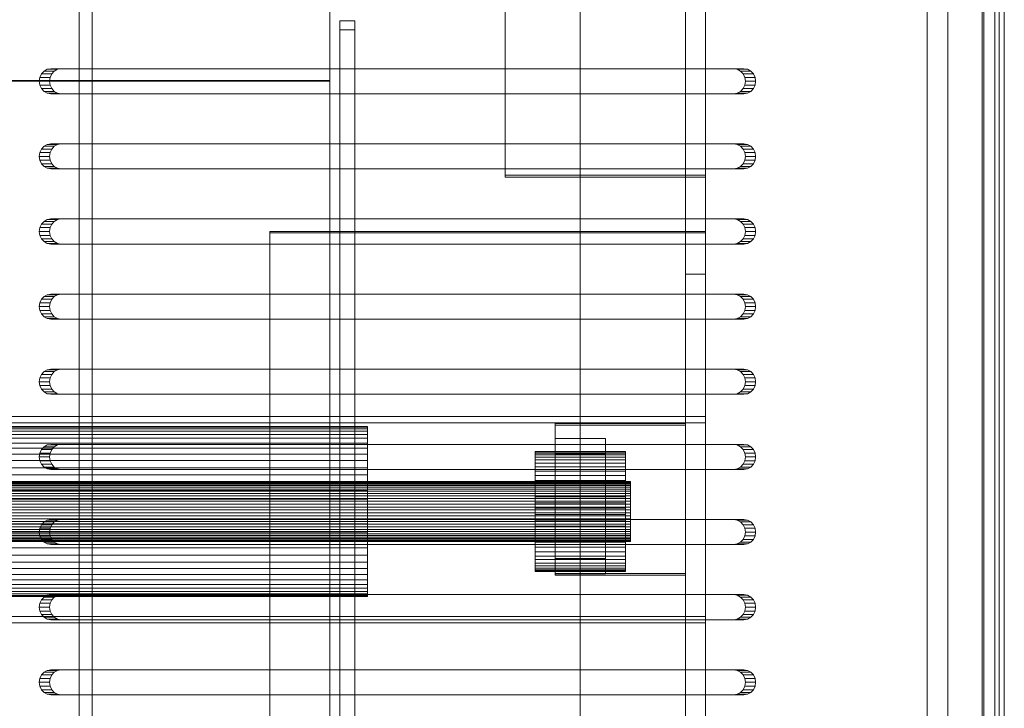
# Model space of a CAD drawing. Header units: millimetres. Extents: x -3490 to 61924, y -72580 to 6847.
# Tile 677 of 1056: x 27638 to 27835, y -18053 to -17915. Entities that reach past the tile are written whole.
import ezdxf

# ---------------------------------------------------------------- set-up
doc = ezdxf.new("R2010")
doc.units = ezdxf.units.MM
doc.layers.add('superior_bajante_movil', color=7, linetype='Continuous', lineweight=0)
doc.layers.add('superior_C09', color=7, linetype='Continuous', lineweight=0)

msp = doc.modelspace()

# ---------------------------------------------------------------- linework, layer by layer
at = {"layer": 'superior_bajante_movil'}
for p, q in [((27833.667, -17777), (27833.667, -18183)), ((27834.693, -18183), (27834.693, -17777)), ((27834.693, -17780), (27834.693, -18180)), ((27819.312, -17792), (27819.312, -18168)), ((27823.416, -18168), (27823.416, -17792)), ((27830.246, -17792), (27830.246, -18168)), ((27830.588, -18168), (27830.588, -17792)), ((27832.777, -18168), (27832.777, -17792)), ((27834.693, -17792), (27834.693, -18168)), ((27650.067, -18080), (27650.067, -17880)), ((27652.598, -17880), (27652.598, -18080)), ((27643.024, -17925.477), (27642.504, -17926.031)), ((27643.679, -17925.122), (27643.024, -17925.477)), ((27643.024, -17925.477), (27645.076, -17925.477)), ((27644.405, -17925), (27643.679, -17925.122)), ((27643.679, -17925.122), (27645.731, -17925.122)), ((27644.405, -17925), (27646.457, -17925)), ((27780.66, -17925), (27644.405, -17925)), ((27644.556, -17926.031), (27645.076, -17925.477)), ((27645.076, -17925.477), (27645.731, -17925.122)), ((27645.731, -17925.122), (27646.457, -17925)), ((27646.457, -17925), (27782.712, -17925)), ((27780.66, -17925), (27782.712, -17925)), ((27781.386, -17925.122), (27780.66, -17925)), ((27781.386, -17925.122), (27783.438, -17925.122)), ((27782.041, -17925.477), (27781.386, -17925.122)), ((27782.041, -17925.477), (27784.093, -17925.477)), ((27782.561, -17926.031), (27782.041, -17925.477)), ((27782.712, -17925), (27783.438, -17925.122)), ((27783.438, -17925.122), (27784.093, -17925.477)), ((27784.093, -17925.477), (27784.613, -17926.031)), ((27642.171, -17926.727), (27642.056, -17927.5)), ((27642.504, -17926.031), (27642.171, -17926.727)), ((27642.171, -17926.727), (27644.223, -17926.727)), ((27642.504, -17926.031), (27644.556, -17926.031)), ((27644.108, -17927.5), (27644.223, -17926.727)), ((27644.223, -17926.727), (27644.556, -17926.031)), ((27782.561, -17926.031), (27784.613, -17926.031)), ((27782.895, -17926.727), (27782.561, -17926.031)), ((27782.895, -17926.727), (27784.947, -17926.727)), ((27783.01, -17927.5), (27782.895, -17926.727)), ((27784.613, -17926.031), (27784.947, -17926.727)), ((27784.947, -17926.727), (27785.062, -17927.5)), ((27642.056, -17927.5), (27642.171, -17928.273)), ((27642.056, -17927.5), (27644.108, -17927.5)), ((27642.171, -17928.273), (27642.504, -17928.969)), ((27642.171, -17928.273), (27644.223, -17928.273)), ((27642.504, -17928.969), (27643.024, -17929.523)), ((27642.504, -17928.969), (27644.556, -17928.969)), ((27644.223, -17928.273), (27644.108, -17927.5)), ((27644.556, -17928.969), (27644.223, -17928.273)), ((27645.076, -17929.523), (27644.556, -17928.969)), ((27782.041, -17929.523), (27782.561, -17928.969)), ((27782.561, -17928.969), (27782.895, -17928.273)), ((27782.561, -17928.969), (27784.613, -17928.969)), ((27782.895, -17928.273), (27783.01, -17927.5)), ((27782.895, -17928.273), (27784.947, -17928.273)), ((27783.01, -17927.5), (27785.062, -17927.5)), ((27784.613, -17928.969), (27784.093, -17929.523)), ((27784.947, -17928.273), (27784.613, -17928.969)), ((27785.062, -17927.5), (27784.947, -17928.273)), ((27643.024, -17929.523), (27643.679, -17929.878)), ((27643.024, -17929.523), (27645.076, -17929.523)), ((27643.679, -17929.878), (27644.405, -17930)), ((27643.679, -17929.878), (27645.731, -17929.878)), ((27646.457, -17930), (27644.405, -17930)), ((27644.405, -17930), (27780.66, -17930)), ((27645.731, -17929.878), (27645.076, -17929.523)), ((27646.457, -17930), (27645.731, -17929.878)), ((27782.712, -17930), (27646.457, -17930)), ((27780.66, -17930), (27781.386, -17929.878)), ((27780.66, -17930), (27782.712, -17930)), ((27781.386, -17929.878), (27782.041, -17929.523)), ((27781.386, -17929.878), (27783.438, -17929.878)), ((27782.041, -17929.523), (27784.093, -17929.523)), ((27783.438, -17929.878), (27782.712, -17930)), ((27784.093, -17929.523), (27783.438, -17929.878)), ((27642.504, -17941.031), (27642.171, -17941.727)), ((27643.024, -17940.477), (27642.504, -17941.031)), ((27642.504, -17941.031), (27644.556, -17941.031)), ((27643.679, -17940.122), (27643.024, -17940.477)), ((27643.024, -17940.477), (27645.076, -17940.477)), ((27644.405, -17940), (27643.679, -17940.122)), ((27643.679, -17940.122), (27645.731, -17940.122)), ((27644.223, -17941.727), (27644.556, -17941.031)), ((27644.405, -17940), (27646.457, -17940)), ((27780.66, -17940), (27644.405, -17940)), ((27644.556, -17941.031), (27645.076, -17940.477)), ((27645.076, -17940.477), (27645.731, -17940.122)), ((27645.731, -17940.122), (27646.457, -17940)), ((27646.457, -17940), (27782.712, -17940)), ((27780.66, -17940), (27782.712, -17940)), ((27781.386, -17940.122), (27780.66, -17940)), ((27781.386, -17940.122), (27783.438, -17940.122)), ((27782.041, -17940.477), (27781.386, -17940.122)), ((27782.041, -17940.477), (27784.093, -17940.477)), ((27782.561, -17941.031), (27782.041, -17940.477)), ((27782.561, -17941.031), (27784.613, -17941.031)), ((27782.895, -17941.727), (27782.561, -17941.031)), ((27782.712, -17940), (27783.438, -17940.122)), ((27783.438, -17940.122), (27784.093, -17940.477)), ((27784.093, -17940.477), (27784.613, -17941.031)), ((27784.613, -17941.031), (27784.947, -17941.727)), ((27642.171, -17941.727), (27642.056, -17942.5)), ((27642.056, -17942.5), (27642.171, -17943.273)), ((27642.056, -17942.5), (27644.108, -17942.5)), ((27642.171, -17941.727), (27644.223, -17941.727)), ((27644.108, -17942.5), (27644.223, -17941.727)), ((27644.223, -17943.273), (27644.108, -17942.5)), ((27782.895, -17941.727), (27784.947, -17941.727)), ((27783.01, -17942.5), (27782.895, -17941.727)), ((27782.895, -17943.273), (27783.01, -17942.5)), ((27783.01, -17942.5), (27785.062, -17942.5)), ((27784.947, -17941.727), (27785.062, -17942.5)), ((27785.062, -17942.5), (27784.947, -17943.273)), ((27642.171, -17943.273), (27642.504, -17943.969)), ((27642.171, -17943.273), (27644.223, -17943.273)), ((27642.504, -17943.969), (27643.024, -17944.523)), ((27642.504, -17943.969), (27644.556, -17943.969)), ((27643.024, -17944.523), (27643.679, -17944.878)), ((27643.024, -17944.523), (27645.076, -17944.523)), ((27643.679, -17944.878), (27644.405, -17945)), ((27643.679, -17944.878), (27645.731, -17944.878)), ((27644.556, -17943.969), (27644.223, -17943.273)), ((27646.457, -17945), (27644.405, -17945)), ((27644.405, -17945), (27780.66, -17945)), ((27645.076, -17944.523), (27644.556, -17943.969)), ((27645.731, -17944.878), (27645.076, -17944.523)), ((27646.457, -17945), (27645.731, -17944.878)), ((27782.712, -17945), (27646.457, -17945)), ((27780.66, -17945), (27781.386, -17944.878)), ((27780.66, -17945), (27782.712, -17945)), ((27781.386, -17944.878), (27782.041, -17944.523)), ((27781.386, -17944.878), (27783.438, -17944.878)), ((27782.041, -17944.523), (27782.561, -17943.969)), ((27782.041, -17944.523), (27784.093, -17944.523)), ((27782.561, -17943.969), (27782.895, -17943.273)), ((27782.561, -17943.969), (27784.613, -17943.969)), ((27783.438, -17944.878), (27782.712, -17945)), ((27782.895, -17943.273), (27784.947, -17943.273)), ((27784.093, -17944.523), (27783.438, -17944.878)), ((27784.613, -17943.969), (27784.093, -17944.523)), ((27784.947, -17943.273), (27784.613, -17943.969)), ((27642.171, -17956.727), (27642.056, -17957.5)), ((27642.504, -17956.031), (27642.171, -17956.727)), ((27642.171, -17956.727), (27644.223, -17956.727)), ((27643.024, -17955.477), (27642.504, -17956.031)), ((27642.504, -17956.031), (27644.556, -17956.031)), ((27643.679, -17955.122), (27643.024, -17955.477)), ((27643.024, -17955.477), (27645.076, -17955.477)), ((27644.405, -17955), (27643.679, -17955.122)), ((27643.679, -17955.122), (27645.731, -17955.122)), ((27644.108, -17957.5), (27644.223, -17956.727)), ((27644.223, -17956.727), (27644.556, -17956.031)), ((27644.405, -17955), (27646.457, -17955)), ((27780.66, -17955), (27644.405, -17955)), ((27644.556, -17956.031), (27645.076, -17955.477)), ((27645.076, -17955.477), (27645.731, -17955.122)), ((27645.731, -17955.122), (27646.457, -17955)), ((27646.457, -17955), (27782.712, -17955)), ((27780.66, -17955), (27782.712, -17955)), ((27781.386, -17955.122), (27780.66, -17955)), ((27781.386, -17955.122), (27783.438, -17955.122)), ((27782.041, -17955.477), (27781.386, -17955.122)), ((27782.041, -17955.477), (27784.093, -17955.477)), ((27782.561, -17956.031), (27782.041, -17955.477)), ((27782.561, -17956.031), (27784.613, -17956.031)), ((27782.895, -17956.727), (27782.561, -17956.031)), ((27782.712, -17955), (27783.438, -17955.122)), ((27782.895, -17956.727), (27784.947, -17956.727)), ((27783.01, -17957.5), (27782.895, -17956.727)), ((27783.438, -17955.122), (27784.093, -17955.477)), ((27784.093, -17955.477), (27784.613, -17956.031)), ((27784.613, -17956.031), (27784.947, -17956.727)), ((27784.947, -17956.727), (27785.062, -17957.5)), ((27642.056, -17957.5), (27642.171, -17958.273)), ((27642.056, -17957.5), (27644.108, -17957.5)), ((27642.171, -17958.273), (27642.504, -17958.969)), ((27642.171, -17958.273), (27644.223, -17958.273)), ((27644.223, -17958.273), (27644.108, -17957.5)), ((27644.556, -17958.969), (27644.223, -17958.273)), ((27782.561, -17958.969), (27782.895, -17958.273)), ((27782.895, -17958.273), (27783.01, -17957.5)), ((27782.895, -17958.273), (27784.947, -17958.273)), ((27783.01, -17957.5), (27785.062, -17957.5)), ((27784.947, -17958.273), (27784.613, -17958.969)), ((27785.062, -17957.5), (27784.947, -17958.273)), ((27642.504, -17958.969), (27643.024, -17959.523)), ((27642.504, -17958.969), (27644.556, -17958.969)), ((27643.024, -17959.523), (27643.679, -17959.878)), ((27643.024, -17959.523), (27645.076, -17959.523)), ((27643.679, -17959.878), (27644.405, -17960)), ((27643.679, -17959.878), (27645.731, -17959.878)), ((27646.457, -17960), (27644.405, -17960)), ((27644.405, -17960), (27780.66, -17960)), ((27645.076, -17959.523), (27644.556, -17958.969)), ((27645.731, -17959.878), (27645.076, -17959.523)), ((27646.457, -17960), (27645.731, -17959.878)), ((27782.712, -17960), (27646.457, -17960)), ((27780.66, -17960), (27781.386, -17959.878)), ((27780.66, -17960), (27782.712, -17960)), ((27781.386, -17959.878), (27782.041, -17959.523)), ((27781.386, -17959.878), (27783.438, -17959.878)), ((27782.041, -17959.523), (27782.561, -17958.969)), ((27782.041, -17959.523), (27784.093, -17959.523)), ((27782.561, -17958.969), (27784.613, -17958.969)), ((27783.438, -17959.878), (27782.712, -17960)), ((27784.093, -17959.523), (27783.438, -17959.878)), ((27784.613, -17958.969), (27784.093, -17959.523)), ((27643.024, -17970.477), (27642.504, -17971.031)), ((27643.679, -17970.122), (27643.024, -17970.477)), ((27643.024, -17970.477), (27645.076, -17970.477)), ((27644.405, -17970), (27643.679, -17970.122)), ((27643.679, -17970.122), (27645.731, -17970.122)), ((27644.405, -17970), (27646.457, -17970)), ((27780.66, -17970), (27644.405, -17970)), ((27644.556, -17971.031), (27645.076, -17970.477)), ((27645.076, -17970.477), (27645.731, -17970.122)), ((27645.731, -17970.122), (27646.457, -17970)), ((27646.457, -17970), (27782.712, -17970)), ((27780.66, -17970), (27782.712, -17970)), ((27781.386, -17970.122), (27780.66, -17970)), ((27781.386, -17970.122), (27783.438, -17970.122)), ((27782.041, -17970.477), (27781.386, -17970.122)), ((27782.041, -17970.477), (27784.093, -17970.477)), ((27782.561, -17971.031), (27782.041, -17970.477)), ((27782.712, -17970), (27783.438, -17970.122)), ((27783.438, -17970.122), (27784.093, -17970.477)), ((27784.093, -17970.477), (27784.613, -17971.031)), ((27642.171, -17971.727), (27642.056, -17972.5)), ((27642.056, -17972.5), (27642.171, -17973.273)), ((27642.056, -17972.5), (27644.108, -17972.5)), ((27642.504, -17971.031), (27642.171, -17971.727)), ((27642.171, -17971.727), (27644.223, -17971.727)), ((27642.504, -17971.031), (27644.556, -17971.031)), ((27644.108, -17972.5), (27644.223, -17971.727)), ((27644.223, -17973.273), (27644.108, -17972.5)), ((27644.223, -17971.727), (27644.556, -17971.031)), ((27782.561, -17971.031), (27784.613, -17971.031)), ((27782.895, -17971.727), (27782.561, -17971.031)), ((27782.895, -17971.727), (27784.947, -17971.727)), ((27783.01, -17972.5), (27782.895, -17971.727)), ((27782.895, -17973.273), (27783.01, -17972.5)), ((27783.01, -17972.5), (27785.062, -17972.5)), ((27784.613, -17971.031), (27784.947, -17971.727)), ((27784.947, -17971.727), (27785.062, -17972.5)), ((27785.062, -17972.5), (27784.947, -17973.273)), ((27642.171, -17973.273), (27642.504, -17973.969)), ((27642.171, -17973.273), (27644.223, -17973.273)), ((27642.504, -17973.969), (27643.024, -17974.523)), ((27642.504, -17973.969), (27644.556, -17973.969)), ((27643.024, -17974.523), (27643.679, -17974.878)), ((27643.024, -17974.523), (27645.076, -17974.523)), ((27644.556, -17973.969), (27644.223, -17973.273)), ((27645.076, -17974.523), (27644.556, -17973.969)), ((27645.731, -17974.878), (27645.076, -17974.523)), ((27781.386, -17974.878), (27782.041, -17974.523)), ((27782.041, -17974.523), (27782.561, -17973.969)), ((27782.041, -17974.523), (27784.093, -17974.523)), ((27782.561, -17973.969), (27782.895, -17973.273)), ((27782.561, -17973.969), (27784.613, -17973.969)), ((27782.895, -17973.273), (27784.947, -17973.273)), ((27784.093, -17974.523), (27783.438, -17974.878)), ((27784.613, -17973.969), (27784.093, -17974.523)), ((27784.947, -17973.273), (27784.613, -17973.969)), ((27643.679, -17974.878), (27644.405, -17975)), ((27643.679, -17974.878), (27645.731, -17974.878)), ((27646.457, -17975), (27644.405, -17975)), ((27644.405, -17975), (27780.66, -17975)), ((27646.457, -17975), (27645.731, -17974.878)), ((27782.712, -17975), (27646.457, -17975)), ((27780.66, -17975), (27781.386, -17974.878)), ((27780.66, -17975), (27782.712, -17975)), ((27781.386, -17974.878), (27783.438, -17974.878)), ((27783.438, -17974.878), (27782.712, -17975)), ((27642.504, -17986.031), (27642.171, -17986.727)), ((27643.024, -17985.477), (27642.504, -17986.031)), ((27642.504, -17986.031), (27644.556, -17986.031)), ((27643.679, -17985.122), (27643.024, -17985.477)), ((27643.024, -17985.477), (27645.076, -17985.477)), ((27644.405, -17985), (27643.679, -17985.122)), ((27643.679, -17985.122), (27645.731, -17985.122)), ((27644.223, -17986.727), (27644.556, -17986.031)), ((27644.405, -17985), (27646.457, -17985)), ((27780.66, -17985), (27644.405, -17985)), ((27644.556, -17986.031), (27645.076, -17985.477)), ((27645.076, -17985.477), (27645.731, -17985.122)), ((27645.731, -17985.122), (27646.457, -17985)), ((27646.457, -17985), (27782.712, -17985)), ((27780.66, -17985), (27782.712, -17985)), ((27781.386, -17985.122), (27780.66, -17985)), ((27781.386, -17985.122), (27783.438, -17985.122)), ((27782.041, -17985.477), (27781.386, -17985.122)), ((27782.041, -17985.477), (27784.093, -17985.477)), ((27782.561, -17986.031), (27782.041, -17985.477)), ((27782.561, -17986.031), (27784.613, -17986.031)), ((27782.895, -17986.727), (27782.561, -17986.031)), ((27782.712, -17985), (27783.438, -17985.122)), ((27783.438, -17985.122), (27784.093, -17985.477)), ((27784.093, -17985.477), (27784.613, -17986.031)), ((27784.613, -17986.031), (27784.947, -17986.727)), ((27642.171, -17986.727), (27642.056, -17987.5)), ((27642.056, -17987.5), (27642.171, -17988.273)), ((27642.056, -17987.5), (27644.108, -17987.5)), ((27642.171, -17986.727), (27644.223, -17986.727)), ((27642.171, -17988.273), (27642.504, -17988.969)), ((27642.171, -17988.273), (27644.223, -17988.273)), ((27644.108, -17987.5), (27644.223, -17986.727)), ((27644.223, -17988.273), (27644.108, -17987.5)), ((27644.556, -17988.969), (27644.223, -17988.273)), ((27782.561, -17988.969), (27782.895, -17988.273)), ((27782.895, -17986.727), (27784.947, -17986.727)), ((27783.01, -17987.5), (27782.895, -17986.727)), ((27782.895, -17988.273), (27783.01, -17987.5)), ((27782.895, -17988.273), (27784.947, -17988.273)), ((27783.01, -17987.5), (27785.062, -17987.5)), ((27784.947, -17988.273), (27784.613, -17988.969)), ((27784.947, -17986.727), (27785.062, -17987.5)), ((27785.062, -17987.5), (27784.947, -17988.273)), ((27642.504, -17988.969), (27643.024, -17989.523)), ((27642.504, -17988.969), (27644.556, -17988.969)), ((27643.024, -17989.523), (27643.679, -17989.878)), ((27643.024, -17989.523), (27645.076, -17989.523)), ((27643.679, -17989.878), (27644.405, -17990)), ((27643.679, -17989.878), (27645.731, -17989.878)), ((27646.457, -17990), (27644.405, -17990)), ((27644.405, -17990), (27780.66, -17990)), ((27645.076, -17989.523), (27644.556, -17988.969)), ((27645.731, -17989.878), (27645.076, -17989.523)), ((27646.457, -17990), (27645.731, -17989.878)), ((27782.712, -17990), (27646.457, -17990)), ((27780.66, -17990), (27781.386, -17989.878)), ((27780.66, -17990), (27782.712, -17990)), ((27781.386, -17989.878), (27782.041, -17989.523)), ((27781.386, -17989.878), (27783.438, -17989.878)), ((27782.041, -17989.523), (27782.561, -17988.969)), ((27782.041, -17989.523), (27784.093, -17989.523)), ((27782.561, -17988.969), (27784.613, -17988.969)), ((27783.438, -17989.878), (27782.712, -17990)), ((27784.093, -17989.523), (27783.438, -17989.878)), ((27784.613, -17988.969), (27784.093, -17989.523)), ((27643.679, -18000.122), (27643.024, -18000.477)), ((27644.405, -18000), (27643.679, -18000.122)), ((27643.679, -18000.122), (27645.731, -18000.122)), ((27644.405, -18000), (27646.457, -18000)), ((27780.66, -18000), (27644.405, -18000)), ((27645.076, -18000.477), (27645.731, -18000.122)), ((27645.731, -18000.122), (27646.457, -18000)), ((27646.457, -18000), (27782.712, -18000)), ((27780.66, -18000), (27782.712, -18000)), ((27781.386, -18000.122), (27780.66, -18000)), ((27781.386, -18000.122), (27783.438, -18000.122)), ((27782.041, -18000.477), (27781.386, -18000.122)), ((27782.712, -18000), (27783.438, -18000.122)), ((27783.438, -18000.122), (27784.093, -18000.477)), ((27642.171, -18001.727), (27642.056, -18002.5)), ((27642.504, -18001.031), (27642.171, -18001.727)), ((27642.171, -18001.727), (27644.223, -18001.727)), ((27643.024, -18000.477), (27642.504, -18001.031)), ((27642.504, -18001.031), (27644.556, -18001.031)), ((27643.024, -18000.477), (27645.076, -18000.477)), ((27644.108, -18002.5), (27644.223, -18001.727)), ((27644.223, -18001.727), (27644.556, -18001.031)), ((27644.556, -18001.031), (27645.076, -18000.477)), ((27782.041, -18000.477), (27784.093, -18000.477)), ((27782.561, -18001.031), (27782.041, -18000.477)), ((27782.561, -18001.031), (27784.613, -18001.031)), ((27782.895, -18001.727), (27782.561, -18001.031)), ((27782.895, -18001.727), (27784.947, -18001.727)), ((27783.01, -18002.5), (27782.895, -18001.727)), ((27784.093, -18000.477), (27784.613, -18001.031)), ((27784.613, -18001.031), (27784.947, -18001.727)), ((27784.947, -18001.727), (27785.062, -18002.5)), ((27642.056, -18002.5), (27642.171, -18003.273)), ((27642.056, -18002.5), (27644.108, -18002.5)), ((27642.171, -18003.273), (27642.504, -18003.969)), ((27642.171, -18003.273), (27644.223, -18003.273)), ((27642.504, -18003.969), (27643.024, -18004.523)), ((27642.504, -18003.969), (27644.556, -18003.969)), ((27644.223, -18003.273), (27644.108, -18002.5)), ((27644.556, -18003.969), (27644.223, -18003.273)), ((27645.076, -18004.523), (27644.556, -18003.969)), ((27782.041, -18004.523), (27782.561, -18003.969)), ((27782.561, -18003.969), (27782.895, -18003.273)), ((27782.561, -18003.969), (27784.613, -18003.969)), ((27782.895, -18003.273), (27783.01, -18002.5)), ((27782.895, -18003.273), (27784.947, -18003.273)), ((27783.01, -18002.5), (27785.062, -18002.5)), ((27784.613, -18003.969), (27784.093, -18004.523)), ((27784.947, -18003.273), (27784.613, -18003.969)), ((27785.062, -18002.5), (27784.947, -18003.273)), ((27643.024, -18004.523), (27643.679, -18004.878)), ((27643.024, -18004.523), (27645.076, -18004.523)), ((27643.679, -18004.878), (27644.405, -18005)), ((27643.679, -18004.878), (27645.731, -18004.878)), ((27646.457, -18005), (27644.405, -18005)), ((27644.405, -18005), (27780.66, -18005)), ((27645.731, -18004.878), (27645.076, -18004.523)), ((27646.457, -18005), (27645.731, -18004.878)), ((27782.712, -18005), (27646.457, -18005)), ((27780.66, -18005), (27781.386, -18004.878)), ((27780.66, -18005), (27782.712, -18005)), ((27781.386, -18004.878), (27782.041, -18004.523)), ((27781.386, -18004.878), (27783.438, -18004.878)), ((27782.041, -18004.523), (27784.093, -18004.523)), ((27783.438, -18004.878), (27782.712, -18005)), ((27784.093, -18004.523), (27783.438, -18004.878)), ((27643.024, -18015.477), (27642.504, -18016.031)), ((27643.679, -18015.122), (27643.024, -18015.477)), ((27643.024, -18015.477), (27645.076, -18015.477)), ((27644.405, -18015), (27643.679, -18015.122)), ((27643.679, -18015.122), (27645.731, -18015.122)), ((27644.405, -18015), (27646.457, -18015)), ((27780.66, -18015), (27644.405, -18015)), ((27644.556, -18016.031), (27645.076, -18015.477)), ((27645.076, -18015.477), (27645.731, -18015.122)), ((27645.731, -18015.122), (27646.457, -18015)), ((27646.457, -18015), (27782.712, -18015)), ((27780.66, -18015), (27782.712, -18015)), ((27781.386, -18015.122), (27780.66, -18015)), ((27781.386, -18015.122), (27783.438, -18015.122)), ((27782.041, -18015.477), (27781.386, -18015.122)), ((27782.041, -18015.477), (27784.093, -18015.477)), ((27782.561, -18016.031), (27782.041, -18015.477)), ((27782.712, -18015), (27783.438, -18015.122)), ((27783.438, -18015.122), (27784.093, -18015.477)), ((27784.093, -18015.477), (27784.613, -18016.031)), ((27642.171, -18016.727), (27642.056, -18017.5)), ((27642.056, -18017.5), (27642.171, -18018.273)), ((27642.056, -18017.5), (27644.108, -18017.5)), ((27642.504, -18016.031), (27642.171, -18016.727)), ((27642.171, -18016.727), (27644.223, -18016.727)), ((27642.504, -18016.031), (27644.556, -18016.031)), ((27644.108, -18017.5), (27644.223, -18016.727)), ((27644.223, -18018.273), (27644.108, -18017.5)), ((27644.223, -18016.727), (27644.556, -18016.031)), ((27782.561, -18016.031), (27784.613, -18016.031)), ((27782.895, -18016.727), (27782.561, -18016.031)), ((27782.895, -18016.727), (27784.947, -18016.727)), ((27783.01, -18017.5), (27782.895, -18016.727)), ((27782.895, -18018.273), (27783.01, -18017.5)), ((27783.01, -18017.5), (27785.062, -18017.5)), ((27784.613, -18016.031), (27784.947, -18016.727)), ((27784.947, -18016.727), (27785.062, -18017.5)), ((27785.062, -18017.5), (27784.947, -18018.273)), ((27642.171, -18018.273), (27642.504, -18018.969)), ((27642.171, -18018.273), (27644.223, -18018.273)), ((27642.504, -18018.969), (27643.024, -18019.523)), ((27642.504, -18018.969), (27644.556, -18018.969)), ((27643.024, -18019.523), (27643.679, -18019.878)), ((27643.024, -18019.523), (27645.076, -18019.523)), ((27644.556, -18018.969), (27644.223, -18018.273)), ((27645.076, -18019.523), (27644.556, -18018.969)), ((27645.731, -18019.878), (27645.076, -18019.523)), ((27781.386, -18019.878), (27782.041, -18019.523)), ((27782.041, -18019.523), (27782.561, -18018.969)), ((27782.041, -18019.523), (27784.093, -18019.523)), ((27782.561, -18018.969), (27782.895, -18018.273)), ((27782.561, -18018.969), (27784.613, -18018.969)), ((27782.895, -18018.273), (27784.947, -18018.273)), ((27784.093, -18019.523), (27783.438, -18019.878)), ((27784.613, -18018.969), (27784.093, -18019.523)), ((27784.947, -18018.273), (27784.613, -18018.969)), ((27643.679, -18019.878), (27644.405, -18020)), ((27643.679, -18019.878), (27645.731, -18019.878)), ((27646.457, -18020), (27644.405, -18020)), ((27644.405, -18020), (27780.66, -18020)), ((27646.457, -18020), (27645.731, -18019.878)), ((27782.712, -18020), (27646.457, -18020)), ((27780.66, -18020), (27781.386, -18019.878)), ((27780.66, -18020), (27782.712, -18020)), ((27781.386, -18019.878), (27783.438, -18019.878)), ((27783.438, -18019.878), (27782.712, -18020)), ((27642.504, -18031.031), (27642.171, -18031.727)), ((27643.024, -18030.477), (27642.504, -18031.031)), ((27642.504, -18031.031), (27644.556, -18031.031)), ((27643.679, -18030.122), (27643.024, -18030.477)), ((27643.024, -18030.477), (27645.076, -18030.477)), ((27644.405, -18030), (27643.679, -18030.122)), ((27643.679, -18030.122), (27645.731, -18030.122)), ((27644.223, -18031.727), (27644.556, -18031.031)), ((27644.405, -18030), (27646.457, -18030)), ((27780.66, -18030), (27644.405, -18030)), ((27644.556, -18031.031), (27645.076, -18030.477)), ((27645.076, -18030.477), (27645.731, -18030.122)), ((27645.731, -18030.122), (27646.457, -18030)), ((27646.457, -18030), (27782.712, -18030)), ((27780.66, -18030), (27782.712, -18030)), ((27781.386, -18030.122), (27780.66, -18030)), ((27781.386, -18030.122), (27783.438, -18030.122)), ((27782.041, -18030.477), (27781.386, -18030.122)), ((27782.041, -18030.477), (27784.093, -18030.477)), ((27782.561, -18031.031), (27782.041, -18030.477)), ((27782.561, -18031.031), (27784.613, -18031.031)), ((27782.895, -18031.727), (27782.561, -18031.031)), ((27782.712, -18030), (27783.438, -18030.122)), ((27783.438, -18030.122), (27784.093, -18030.477)), ((27784.093, -18030.477), (27784.613, -18031.031)), ((27784.613, -18031.031), (27784.947, -18031.727)), ((27642.171, -18031.727), (27642.056, -18032.5)), ((27642.056, -18032.5), (27642.171, -18033.273)), ((27642.056, -18032.5), (27644.108, -18032.5)), ((27642.171, -18031.727), (27644.223, -18031.727)), ((27642.171, -18033.273), (27642.504, -18033.969)), ((27642.171, -18033.273), (27644.223, -18033.273)), ((27644.108, -18032.5), (27644.223, -18031.727)), ((27644.223, -18033.273), (27644.108, -18032.5)), ((27644.556, -18033.969), (27644.223, -18033.273)), ((27782.561, -18033.969), (27782.895, -18033.273)), ((27782.895, -18031.727), (27784.947, -18031.727)), ((27783.01, -18032.5), (27782.895, -18031.727)), ((27782.895, -18033.273), (27783.01, -18032.5)), ((27782.895, -18033.273), (27784.947, -18033.273)), ((27783.01, -18032.5), (27785.062, -18032.5)), ((27784.947, -18033.273), (27784.613, -18033.969)), ((27784.947, -18031.727), (27785.062, -18032.5)), ((27785.062, -18032.5), (27784.947, -18033.273)), ((27642.504, -18033.969), (27643.024, -18034.523)), ((27642.504, -18033.969), (27644.556, -18033.969)), ((27643.024, -18034.523), (27643.679, -18034.878)), ((27643.024, -18034.523), (27645.076, -18034.523)), ((27643.679, -18034.878), (27644.405, -18035)), ((27643.679, -18034.878), (27645.731, -18034.878)), ((27646.457, -18035), (27644.405, -18035)), ((27644.405, -18035), (27780.66, -18035)), ((27645.076, -18034.523), (27644.556, -18033.969)), ((27645.731, -18034.878), (27645.076, -18034.523)), ((27646.457, -18035), (27645.731, -18034.878)), ((27782.712, -18035), (27646.457, -18035)), ((27780.66, -18035), (27781.386, -18034.878)), ((27780.66, -18035), (27782.712, -18035)), ((27781.386, -18034.878), (27782.041, -18034.523)), ((27781.386, -18034.878), (27783.438, -18034.878)), ((27782.041, -18034.523), (27782.561, -18033.969)), ((27782.041, -18034.523), (27784.093, -18034.523)), ((27782.561, -18033.969), (27784.613, -18033.969)), ((27783.438, -18034.878), (27782.712, -18035)), ((27784.093, -18034.523), (27783.438, -18034.878)), ((27784.613, -18033.969), (27784.093, -18034.523)), ((27643.679, -18045.122), (27643.024, -18045.477)), ((27644.405, -18045), (27643.679, -18045.122)), ((27643.679, -18045.122), (27645.731, -18045.122)), ((27644.405, -18045), (27646.457, -18045)), ((27780.66, -18045), (27644.405, -18045)), ((27645.076, -18045.477), (27645.731, -18045.122)), ((27645.731, -18045.122), (27646.457, -18045)), ((27646.457, -18045), (27782.712, -18045)), ((27780.66, -18045), (27782.712, -18045)), ((27781.386, -18045.122), (27780.66, -18045)), ((27781.386, -18045.122), (27783.438, -18045.122)), ((27782.041, -18045.477), (27781.386, -18045.122)), ((27782.712, -18045), (27783.438, -18045.122)), ((27783.438, -18045.122), (27784.093, -18045.477)), ((27642.171, -18046.727), (27642.056, -18047.5)), ((27642.504, -18046.031), (27642.171, -18046.727)), ((27642.171, -18046.727), (27644.223, -18046.727)), ((27643.024, -18045.477), (27642.504, -18046.031)), ((27642.504, -18046.031), (27644.556, -18046.031)), ((27643.024, -18045.477), (27645.076, -18045.477)), ((27644.108, -18047.5), (27644.223, -18046.727)), ((27644.223, -18046.727), (27644.556, -18046.031)), ((27644.556, -18046.031), (27645.076, -18045.477)), ((27782.041, -18045.477), (27784.093, -18045.477)), ((27782.561, -18046.031), (27782.041, -18045.477)), ((27782.561, -18046.031), (27784.613, -18046.031)), ((27782.895, -18046.727), (27782.561, -18046.031)), ((27782.895, -18046.727), (27784.947, -18046.727)), ((27783.01, -18047.5), (27782.895, -18046.727)), ((27784.093, -18045.477), (27784.613, -18046.031)), ((27784.613, -18046.031), (27784.947, -18046.727)), ((27784.947, -18046.727), (27785.062, -18047.5)), ((27642.056, -18047.5), (27642.171, -18048.273)), ((27642.056, -18047.5), (27644.108, -18047.5)), ((27642.171, -18048.273), (27642.504, -18048.969)), ((27642.171, -18048.273), (27644.223, -18048.273)), ((27642.504, -18048.969), (27643.024, -18049.523)), ((27642.504, -18048.969), (27644.556, -18048.969)), ((27644.223, -18048.273), (27644.108, -18047.5)), ((27644.556, -18048.969), (27644.223, -18048.273)), ((27645.076, -18049.523), (27644.556, -18048.969)), ((27782.041, -18049.523), (27782.561, -18048.969)), ((27782.561, -18048.969), (27782.895, -18048.273)), ((27782.561, -18048.969), (27784.613, -18048.969)), ((27782.895, -18048.273), (27783.01, -18047.5)), ((27782.895, -18048.273), (27784.947, -18048.273)), ((27783.01, -18047.5), (27785.062, -18047.5)), ((27784.613, -18048.969), (27784.093, -18049.523)), ((27784.947, -18048.273), (27784.613, -18048.969)), ((27785.062, -18047.5), (27784.947, -18048.273)), ((27643.024, -18049.523), (27643.679, -18049.878)), ((27643.024, -18049.523), (27645.076, -18049.523)), ((27643.679, -18049.878), (27644.405, -18050)), ((27643.679, -18049.878), (27645.731, -18049.878)), ((27646.457, -18050), (27644.405, -18050)), ((27644.405, -18050), (27780.66, -18050)), ((27645.731, -18049.878), (27645.076, -18049.523)), ((27646.457, -18050), (27645.731, -18049.878)), ((27782.712, -18050), (27646.457, -18050)), ((27780.66, -18050), (27781.386, -18049.878)), ((27780.66, -18050), (27782.712, -18050)), ((27781.386, -18049.878), (27782.041, -18049.523)), ((27781.386, -18049.878), (27783.438, -18049.878)), ((27782.041, -18049.523), (27784.093, -18049.523)), ((27783.438, -18049.878), (27782.712, -18050)), ((27784.093, -18049.523), (27783.438, -18049.878))]:
    msp.add_line(p, q, dxfattribs=at)
at = {"layer": 'superior_C09'}
for p, q in [((27735.067, -17776.489), (27735.067, -17946.267)), ((27735.067, -17946.675), (27735.067, -17776.897)), ((27775.067, -17946.267), (27775.067, -17776.489)), ((27775.067, -17776.897), (27775.067, -17946.675)), ((27750.067, -17790.806), (27750.067, -20670.623)), ((27750.067, -20670.929), (27750.067, -17791.112)), ((27771.067, -17791.265), (27771.067, -20671.082)), ((27775.067, -20670.623), (27775.067, -17790.806)), ((27775.067, -17791.112), (27775.067, -20670.929)), ((27775.067, -20671.082), (27775.067, -17791.265)), ((27750.067, -17795.908), (27750.067, -20675.726)), ((27750.067, -20676.032), (27750.067, -17796.215)), ((27771.067, -20676.032), (27771.067, -17796.215)), ((27775.067, -20675.726), (27775.067, -17795.908)), ((27775.067, -17796.215), (27775.067, -20676.032)), ((27700.067, -20597.295), (27700.067, -17857.295)), ((27700.067, -17857.449), (27700.067, -20597.449)), ((27700.067, -20602.551), (27700.067, -17862.551)), ((27700.067, -17862.705), (27700.067, -20602.705)), ((27702.067, -17915.431), (27702.067, -20535.588)), ((27705.067, -17915.431), (27702.067, -17915.431)), ((27702.067, -17915.431), (27702.067, -17917.217)), ((27705.067, -20535.588), (27705.067, -17915.431)), ((27705.067, -17917.217), (27705.067, -17915.431)), ((27702.067, -17917.217), (27705.067, -17917.217)), ((27702.067, -20537.374), (27702.067, -17917.217)), ((27705.067, -17917.217), (27705.067, -20537.374)), ((27700.067, -17927.357), (27300.067, -17927.357)), ((27700.067, -20527.54), (27700.067, -17927.357)), ((27700.067, -17927.51), (27700.067, -17927.357)), ((27300.067, -17927.51), (27700.067, -17927.51)), ((27700.067, -17927.51), (27700.067, -20527.693)), ((27735.067, -17946.267), (27775.067, -17946.267)), ((27735.067, -17946.675), (27735.067, -17946.267)), ((27775.067, -17946.675), (27735.067, -17946.675)), ((27775.067, -17946.675), (27775.067, -17946.267)), ((27688.067, -17957.471), (27688.067, -20497.732)), ((27771.067, -17957.471), (27688.067, -17957.471)), ((27688.067, -17957.471), (27688.067, -17957.778)), ((27688.067, -17957.778), (27771.067, -17957.778)), ((27688.067, -20498.038), (27688.067, -17957.778)), ((27750.067, -17957.471), (27750.067, -19153.911)), ((27775.067, -17957.471), (27750.067, -17957.471)), ((27750.067, -17957.471), (27750.067, -17957.778)), ((27750.067, -17957.778), (27775.067, -17957.778)), ((27750.067, -19154.217), (27750.067, -17957.778)), ((27771.067, -17957.471), (27771.067, -19153.911)), ((27775.067, -17957.471), (27771.067, -17957.471)), ((27771.067, -17957.471), (27771.067, -17965.993)), ((27771.067, -20497.732), (27771.067, -17957.471)), ((27771.067, -17957.778), (27771.067, -17957.471)), ((27771.067, -17957.778), (27771.067, -20498.038)), ((27775.067, -19153.911), (27775.067, -17957.471)), ((27775.067, -17965.993), (27775.067, -17957.471)), ((27775.067, -17957.778), (27775.067, -17957.471)), ((27775.067, -17957.778), (27775.067, -19154.217)), ((27771.067, -17965.993), (27775.067, -17965.993)), ((27771.067, -19162.432), (27771.067, -17965.993)), ((27775.067, -17965.993), (27775.067, -19162.432)), ((27775.067, -17994.423), (27225.067, -17994.423)), ((27225.067, -17995.699), (27775.067, -17995.699)), ((27745.067, -17995.845), (27745.067, -18025.806)), ((27771.067, -17995.845), (27745.067, -17995.845)), ((27745.067, -17995.845), (27745.067, -17996.151)), ((27745.067, -17996.151), (27771.067, -17996.151)), ((27745.067, -18026.112), (27745.067, -17996.151)), ((27771.067, -18025.806), (27771.067, -17995.845)), ((27771.067, -17996.151), (27771.067, -17995.845)), ((27771.067, -17996.151), (27771.067, -18026.112)), ((27775.067, -18034.371), (27775.067, -17994.423)), ((27775.067, -17995.699), (27775.067, -17994.423)), ((27775.067, -17995.699), (27775.067, -18035.647)), ((27292.567, -17996.399), (27707.567, -17996.399)), ((27292.567, -17996.556), (27707.567, -17996.556)), ((27292.567, -17996.894), (27707.567, -17996.894)), ((27292.567, -17997.359), (27707.567, -17997.359)), ((27292.567, -17998.023), (27707.567, -17998.023)), ((27707.567, -17996.556), (27707.567, -17996.399)), ((27707.567, -17996.399), (27707.567, -17996.894)), ((27707.567, -17997.359), (27707.567, -17996.556)), ((27707.567, -17996.894), (27707.567, -17998.023)), ((27707.567, -17998.778), (27707.567, -17997.359)), ((27707.567, -17998.023), (27707.567, -17999.742)), ((27292.567, -17998.778), (27707.567, -17998.778)), ((27292.567, -17999.742), (27707.567, -17999.742)), ((27707.567, -18000.758), (27707.567, -17998.778)), ((27707.567, -17999.742), (27707.567, -18001.985)), ((27745.067, -17998.841), (27745.067, -18022.81)), ((27755.067, -17998.841), (27745.067, -17998.841)), ((27745.067, -17998.841), (27745.067, -18001.902)), ((27755.067, -18022.81), (27755.067, -17998.841)), ((27755.067, -18001.902), (27755.067, -17998.841)), ((27292.567, -18000.758), (27707.567, -18000.758)), ((27292.567, -18001.985), (27707.567, -18001.985)), ((27707.567, -18003.223), (27707.567, -18000.758)), ((27707.567, -18001.985), (27707.567, -18004.665)), ((27741.067, -18001.742), (27741.067, -18001.392)), ((27741.067, -18001.392), (27741.067, -18001.503)), ((27741.067, -18001.392), (27759.067, -18001.392)), ((27741.067, -18001.503), (27741.067, -18002.07)), ((27741.067, -18001.503), (27759.067, -18001.503)), ((27741.067, -18002.539), (27741.067, -18001.742)), ((27741.067, -18001.742), (27759.067, -18001.742)), ((27741.067, -18002.07), (27741.067, -18003.072)), ((27741.067, -18002.07), (27759.067, -18002.07)), ((27745.067, -18001.902), (27755.067, -18001.902)), ((27745.067, -18025.871), (27745.067, -18001.902)), ((27755.067, -18001.902), (27755.067, -18025.871)), ((27759.067, -18001.503), (27759.067, -18001.392)), ((27759.067, -18001.392), (27759.067, -18001.742)), ((27759.067, -18002.07), (27759.067, -18001.503)), ((27759.067, -18001.742), (27759.067, -18002.539)), ((27759.067, -18003.072), (27759.067, -18002.07)), ((27292.567, -18003.223), (27707.567, -18003.223)), ((27707.567, -18006.078), (27707.567, -18003.223)), ((27741.067, -18003.752), (27741.067, -18002.539)), ((27741.067, -18002.539), (27759.067, -18002.539)), ((27741.067, -18003.072), (27741.067, -18004.469)), ((27741.067, -18003.072), (27759.067, -18003.072)), ((27741.067, -18005.335), (27741.067, -18003.752)), ((27741.067, -18003.752), (27759.067, -18003.752)), ((27759.067, -18002.539), (27759.067, -18003.752)), ((27759.067, -18004.469), (27759.067, -18003.072)), ((27759.067, -18003.752), (27759.067, -18005.335)), ((27292.567, -18004.665), (27707.567, -18004.665)), ((27707.567, -18004.665), (27707.567, -18007.681)), ((27741.067, -18004.469), (27741.067, -18006.209)), ((27741.067, -18004.469), (27759.067, -18004.469)), ((27741.067, -18007.228), (27741.067, -18005.335)), ((27741.067, -18005.335), (27759.067, -18005.335)), ((27759.067, -18006.209), (27759.067, -18004.469)), ((27759.067, -18005.335), (27759.067, -18007.228)), ((27240.067, -18007.384), (27760.067, -18007.384)), ((27240.067, -18007.44), (27760.067, -18007.44)), ((27240.067, -18007.559), (27760.067, -18007.559)), ((27240.067, -18007.723), (27760.067, -18007.723)), ((27240.067, -18007.958), (27760.067, -18007.958)), ((27292.567, -18006.078), (27707.567, -18006.078)), ((27292.567, -18007.681), (27707.567, -18007.681)), ((27707.567, -18009.214), (27707.567, -18006.078)), ((27707.567, -18007.681), (27707.567, -18010.915)), ((27741.067, -18006.209), (27741.067, -18008.225)), ((27741.067, -18006.209), (27759.067, -18006.209)), ((27741.067, -18009.356), (27741.067, -18007.228)), ((27741.067, -18007.228), (27759.067, -18007.228)), ((27759.067, -18008.225), (27759.067, -18006.209)), ((27759.067, -18007.228), (27759.067, -18009.356)), ((27760.067, -18007.44), (27760.067, -18007.384)), ((27760.067, -18007.384), (27760.067, -18007.559)), ((27760.067, -18007.723), (27760.067, -18007.44)), ((27760.067, -18007.559), (27760.067, -18007.958)), ((27760.067, -18008.224), (27760.067, -18007.723)), ((27760.067, -18007.958), (27760.067, -18008.564)), ((27240.067, -18008.224), (27760.067, -18008.224)), ((27240.067, -18008.564), (27760.067, -18008.564)), ((27240.067, -18008.923), (27760.067, -18008.923)), ((27240.067, -18009.356), (27760.067, -18009.356)), ((27240.067, -18009.793), (27760.067, -18009.793)), ((27292.567, -18009.214), (27707.567, -18009.214)), ((27707.567, -18012.509), (27707.567, -18009.214)), ((27741.067, -18008.225), (27741.067, -18010.438)), ((27741.067, -18008.225), (27759.067, -18008.225)), ((27741.067, -18011.639), (27741.067, -18009.356)), ((27741.067, -18009.356), (27759.067, -18009.356)), ((27759.067, -18010.438), (27759.067, -18008.225)), ((27759.067, -18009.356), (27759.067, -18011.639)), ((27760.067, -18008.923), (27760.067, -18008.224)), ((27760.067, -18008.564), (27760.067, -18009.356)), ((27760.067, -18009.793), (27760.067, -18008.923)), ((27760.067, -18009.356), (27760.067, -18010.302)), ((27760.067, -18010.801), (27760.067, -18009.793)), ((27240.067, -18010.302), (27760.067, -18010.302)), ((27240.067, -18010.801), (27760.067, -18010.801)), ((27240.067, -18011.366), (27760.067, -18011.366)), ((27240.067, -18011.907), (27760.067, -18011.907)), ((27292.567, -18010.915), (27707.567, -18010.915)), ((27707.567, -18010.915), (27707.567, -18014.244)), ((27741.067, -18010.438), (27741.067, -18012.764)), ((27741.067, -18010.438), (27759.067, -18010.438)), ((27741.067, -18013.989), (27741.067, -18011.639)), ((27741.067, -18011.639), (27759.067, -18011.639)), ((27759.067, -18012.764), (27759.067, -18010.438)), ((27759.067, -18011.639), (27759.067, -18013.989)), ((27760.067, -18010.302), (27760.067, -18011.366)), ((27760.067, -18011.907), (27760.067, -18010.801)), ((27760.067, -18011.366), (27760.067, -18012.508)), ((27760.067, -18013.07), (27760.067, -18011.907)), ((27240.067, -18012.508), (27760.067, -18012.508)), ((27240.067, -18013.07), (27760.067, -18013.07)), ((27240.067, -18013.683), (27760.067, -18013.683)), ((27292.567, -18012.509), (27707.567, -18012.509)), ((27707.567, -18015.838), (27707.567, -18012.509)), ((27741.067, -18012.764), (27741.067, -18015.114)), ((27741.067, -18012.764), (27759.067, -18012.764)), ((27759.067, -18015.114), (27759.067, -18012.764)), ((27760.067, -18012.508), (27760.067, -18013.683)), ((27760.067, -18014.245), (27760.067, -18013.07)), ((27760.067, -18013.683), (27760.067, -18014.846)), ((27240.067, -18014.245), (27760.067, -18014.245)), ((27240.067, -18014.846), (27760.067, -18014.846)), ((27240.067, -18015.387), (27760.067, -18015.387)), ((27292.567, -18014.244), (27707.567, -18014.244)), ((27292.567, -18015.838), (27707.567, -18015.838)), ((27707.567, -18014.244), (27707.567, -18017.54)), ((27707.567, -18019.072), (27707.567, -18015.838)), ((27741.067, -18016.315), (27741.067, -18013.989)), ((27741.067, -18013.989), (27759.067, -18013.989)), ((27741.067, -18015.114), (27741.067, -18017.397)), ((27741.067, -18015.114), (27759.067, -18015.114)), ((27759.067, -18013.989), (27759.067, -18016.315)), ((27759.067, -18017.397), (27759.067, -18015.114)), ((27760.067, -18015.387), (27760.067, -18014.245)), ((27760.067, -18014.846), (27760.067, -18015.953)), ((27760.067, -18016.451), (27760.067, -18015.387)), ((27240.067, -18015.953), (27760.067, -18015.953)), ((27240.067, -18016.451), (27760.067, -18016.451)), ((27240.067, -18016.96), (27760.067, -18016.96)), ((27240.067, -18017.397), (27760.067, -18017.397)), ((27240.067, -18017.83), (27760.067, -18017.83)), ((27292.567, -18017.54), (27707.567, -18017.54)), ((27707.567, -18017.54), (27707.567, -18020.675)), ((27741.067, -18018.529), (27741.067, -18016.315)), ((27741.067, -18016.315), (27759.067, -18016.315)), ((27741.067, -18017.397), (27741.067, -18019.526)), ((27741.067, -18017.397), (27759.067, -18017.397)), ((27759.067, -18016.315), (27759.067, -18018.529)), ((27759.067, -18019.526), (27759.067, -18017.397)), ((27760.067, -18015.953), (27760.067, -18016.96)), ((27760.067, -18017.397), (27760.067, -18016.451)), ((27760.067, -18016.96), (27760.067, -18017.83)), ((27760.067, -18018.189), (27760.067, -18017.397)), ((27760.067, -18017.83), (27760.067, -18018.529)), ((27240.067, -18018.189), (27760.067, -18018.189)), ((27240.067, -18018.529), (27760.067, -18018.529)), ((27240.067, -18018.795), (27760.067, -18018.795)), ((27240.067, -18019.03), (27760.067, -18019.03)), ((27240.067, -18019.194), (27760.067, -18019.194)), ((27240.067, -18019.313), (27760.067, -18019.313)), ((27760.067, -18019.369), (27240.067, -18019.369)), ((27292.567, -18019.072), (27707.567, -18019.072)), ((27707.567, -18022.088), (27707.567, -18019.072)), ((27741.067, -18020.544), (27741.067, -18018.529)), ((27741.067, -18018.529), (27759.067, -18018.529)), ((27741.067, -18019.526), (27741.067, -18021.418)), ((27741.067, -18019.526), (27759.067, -18019.526)), ((27759.067, -18018.529), (27759.067, -18020.544)), ((27759.067, -18021.418), (27759.067, -18019.526)), ((27760.067, -18018.795), (27760.067, -18018.189)), ((27760.067, -18018.529), (27760.067, -18019.03)), ((27760.067, -18019.194), (27760.067, -18018.795)), ((27760.067, -18019.03), (27760.067, -18019.313)), ((27760.067, -18019.369), (27760.067, -18019.194)), ((27760.067, -18019.313), (27760.067, -18019.369)), ((27292.567, -18020.675), (27707.567, -18020.675)), ((27707.567, -18020.675), (27707.567, -18023.53)), ((27741.067, -18022.284), (27741.067, -18020.544)), ((27741.067, -18020.544), (27759.067, -18020.544)), ((27741.067, -18021.418), (27741.067, -18023.001)), ((27741.067, -18021.418), (27759.067, -18021.418)), ((27759.067, -18020.544), (27759.067, -18022.284)), ((27759.067, -18023.001), (27759.067, -18021.418)), ((27292.567, -18022.088), (27707.567, -18022.088)), ((27292.567, -18023.53), (27707.567, -18023.53)), ((27707.567, -18024.768), (27707.567, -18022.088)), ((27707.567, -18023.53), (27707.567, -18025.995)), ((27741.067, -18023.681), (27741.067, -18022.284)), ((27741.067, -18022.284), (27759.067, -18022.284)), ((27741.067, -18023.001), (27741.067, -18024.214)), ((27741.067, -18023.001), (27759.067, -18023.001)), ((27741.067, -18024.683), (27741.067, -18023.681)), ((27741.067, -18023.681), (27759.067, -18023.681)), ((27745.067, -18022.81), (27755.067, -18022.81)), ((27745.067, -18025.871), (27745.067, -18022.81)), ((27755.067, -18025.871), (27755.067, -18022.81)), ((27759.067, -18022.284), (27759.067, -18023.681)), ((27759.067, -18024.214), (27759.067, -18023.001)), ((27759.067, -18023.681), (27759.067, -18024.683)), ((27292.567, -18024.768), (27707.567, -18024.768)), ((27707.567, -18027.011), (27707.567, -18024.768)), ((27741.067, -18024.214), (27741.067, -18025.011)), ((27741.067, -18024.214), (27759.067, -18024.214)), ((27741.067, -18025.25), (27741.067, -18024.683)), ((27741.067, -18024.683), (27759.067, -18024.683)), ((27741.067, -18025.011), (27741.067, -18025.361)), ((27741.067, -18025.011), (27759.067, -18025.011)), ((27741.067, -18025.361), (27741.067, -18025.25)), ((27741.067, -18025.25), (27759.067, -18025.25)), ((27759.067, -18025.361), (27741.067, -18025.361)), ((27759.067, -18025.011), (27759.067, -18024.214)), ((27759.067, -18024.683), (27759.067, -18025.25)), ((27759.067, -18025.361), (27759.067, -18025.011)), ((27759.067, -18025.25), (27759.067, -18025.361)), ((27292.567, -18025.995), (27707.567, -18025.995)), ((27292.567, -18027.011), (27707.567, -18027.011)), ((27707.567, -18025.995), (27707.567, -18027.975)), ((27707.567, -18028.73), (27707.567, -18027.011)), ((27745.067, -18025.806), (27771.067, -18025.806)), ((27745.067, -18026.112), (27745.067, -18025.806)), ((27755.067, -18025.871), (27745.067, -18025.871)), ((27771.067, -18026.112), (27745.067, -18026.112)), ((27771.067, -18026.112), (27771.067, -18025.806)), ((27292.567, -18027.975), (27707.567, -18027.975)), ((27292.567, -18028.73), (27707.567, -18028.73)), ((27292.567, -18029.394), (27707.567, -18029.394)), ((27707.567, -18027.975), (27707.567, -18029.394)), ((27707.567, -18029.859), (27707.567, -18028.73)), ((27707.567, -18029.394), (27707.567, -18030.197)), ((27292.567, -18029.859), (27707.567, -18029.859)), ((27292.567, -18030.197), (27707.567, -18030.197)), ((27707.567, -18030.354), (27292.567, -18030.354)), ((27707.567, -18030.354), (27707.567, -18029.859)), ((27707.567, -18030.197), (27707.567, -18030.354)), ((27225.067, -18034.371), (27775.067, -18034.371)), ((27775.067, -18035.647), (27775.067, -18034.371)), ((27775.067, -18035.647), (27225.067, -18035.647))]:
    msp.add_line(p, q, dxfattribs=at)

doc.saveas('drawing.dxf')
